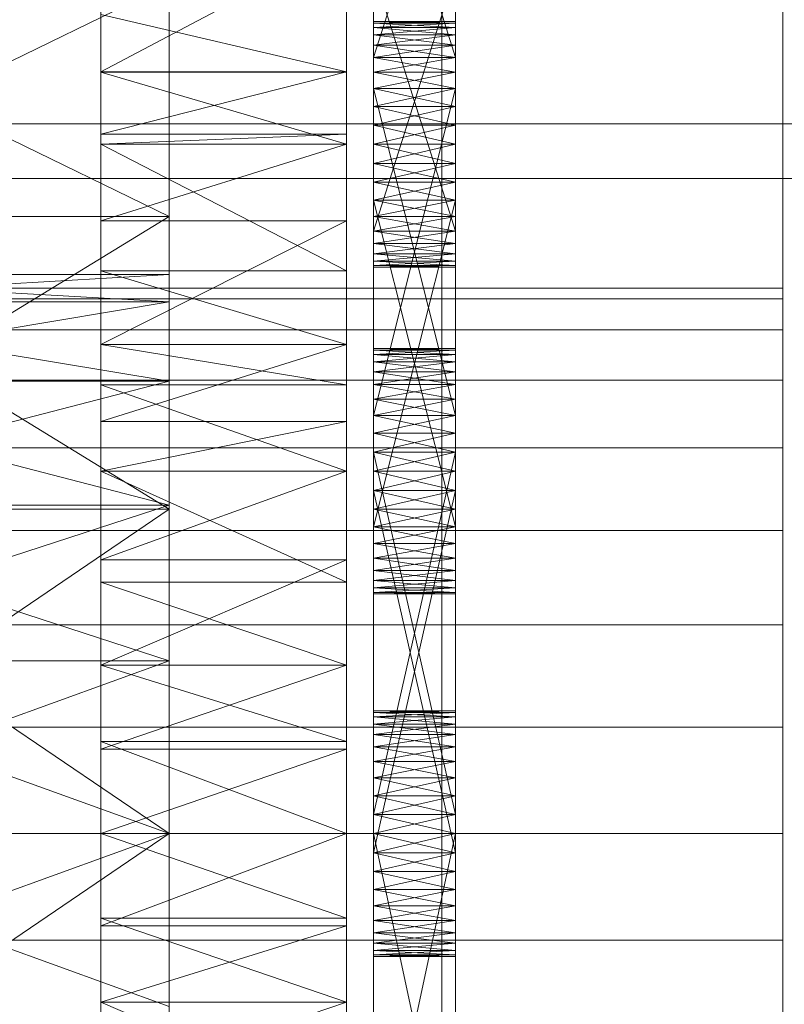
# Model space of a CAD drawing. Header units: millimetres. Extents: x -4395 to 65662, y -65530 to 6847.
# Tile 477 of 656: x 1424 to 1480, y -33246 to -33174. Entities that reach past the tile are written whole.
import ezdxf

# ---------------------------------------------------------------- set-up
doc = ezdxf.new("R2010")
doc.units = ezdxf.units.MM
for name, color, linetype, lineweight in [('frontal_C02', 7, 'Continuous', 0), ('frontal_C03', 7, 'Continuous', 0), ('frontal_secador', 7, 'Continuous', 0)]:
    doc.layers.add(name, color=color, linetype=linetype, lineweight=lineweight)

msp = doc.modelspace()

# ---------------------------------------------------------------- linework, layer by layer
at = {"layer": 'frontal_C02'}
for p, q in [((-2250, -33181.445), (2250, -33181.445)), ((-2250, -33185.445), (2250, -33185.445))]:
    msp.add_line(p, q, dxfattribs=at)
at = {"layer": 'frontal_C03'}
for p, q in [((1455, -35237.853), (1455, -32581.274)), ((1455, -32585.202), (1455, -35241.781)), ((1455, -35724.97), (1455, -33068.391)), ((1455, -33072.319), (1455, -35728.898))]:
    msp.add_line(p, q, dxfattribs=at)
at = {"layer": 'frontal_secador'}
for p, q in [((1480, -33098.5), (1480, -33359)), ((1480, -33354.82), (1480, -33098.5)), ((1480, -33330.5), (1480, -33117.12)), ((1480, -33354.82), (1480, -33117.12)), ((1480, -33122.82), (1480, -33337.72)), ((1480, -33122.82), (1480, -33359)), ((1480, -33330.5), (1480, -33129.28)), ((1480, -33136.5), (1480, -33337.72)), ((1480, -33330.5), (1480, -33136.5)), ((1450, -33154.925), (1450, -33178.865)), ((1456, -33178.865), (1456, -33154.925)), ((1430, -33177.639), (1430, -33155.473)), ((1448, -33155.473), (1448, -33177.639)), ((1450, -33177.66), (1450, -33155.906)), ((1450, -33182.95), (1450, -33155.906)), ((1450, -33191.51), (1450, -33155.906)), ((1456, -33155.906), (1456, -33177.66)), ((1456, -33155.906), (1456, -33182.95)), ((1456, -33155.906), (1456, -33191.51)), ((1450, -33156.643), (1450, -33176.586)), ((1450, -33156.643), (1450, -33178.865)), ((1456, -33176.586), (1456, -33156.643)), ((1456, -33178.865), (1456, -33156.643)), ((1450, -33176.586), (1450, -33157.561)), ((1456, -33176.586), (1450, -33157.561)), ((1450, -33177.66), (1450, -33157.561)), ((1456, -33157.561), (1450, -33176.586)), ((1456, -33157.561), (1456, -33176.586)), ((1456, -33157.561), (1456, -33177.66)), ((1435, -33188.24), (1435, -33160.269)), ((1435, -33160.269), (1435, -33233.5)), ((1435, -33160.269), (1435, -33200.33)), ((1435, -33160.269), (1435, -33194.507)), ((1435, -33160.269), (1435, -33192.5)), ((1450, -33190.969), (1450, -33161.143)), ((1450, -33161.143), (1450, -33178.865)), ((1456, -33161.143), (1456, -33190.969)), ((1456, -33178.865), (1456, -33161.143)), ((1430, -33163.111), (1430, -33177.639)), ((1430, -33163.111), (1430, -33197.635)), ((1430, -33163.111), (1430, -33245.858)), ((1448, -33177.639), (1448, -33163.111)), ((1448, -33197.635), (1448, -33163.111)), ((1448, -33245.858), (1448, -33163.111)), ((1430, -33177.639), (1430, -33166.141)), ((1448, -33166.141), (1448, -33177.639)), ((1450, -33190.969), (1450, -33166.706)), ((1456, -33166.706), (1456, -33190.969)), ((1430, -33168.105), (1430, -33177.639)), ((1448, -33168.105), (1430, -33177.639)), ((1448, -33177.639), (1448, -33168.105)), ((1450, -33168.01), (1450, -33190.232)), ((1450, -33168.01), (1450, -33191.51)), ((1456, -33190.232), (1456, -33168.01)), ((1456, -33191.51), (1456, -33168.01)), ((1450, -33189.314), (1450, -33169.215)), ((1450, -33190.969), (1450, -33169.215)), ((1456, -33169.215), (1456, -33189.314)), ((1456, -33169.215), (1456, -33190.969)), ((1450, -33170.289), (1450, -33189.314)), ((1456, -33170.289), (1450, -33189.314)), ((1450, -33170.289), (1450, -33190.232)), ((1456, -33189.314), (1450, -33170.289)), ((1456, -33189.314), (1456, -33170.289)), ((1456, -33190.232), (1456, -33170.289)), ((1435, -33188.24), (1400, -33171.206)), ((1435, -33171.206), (1400, -33188.24)), ((1435, -33171.206), (1435, -33188.24)), ((1430, -33177.639), (1430, -33173.428)), ((1448, -33177.639), (1430, -33173.428)), ((1448, -33173.428), (1448, -33177.639)), ((1450, -33173.95), (1450, -33174.391)), ((1450, -33174.061), (1450, -33173.95)), ((1456, -33174.061), (1450, -33173.95)), ((1456, -33173.95), (1450, -33173.95)), ((1456, -33173.95), (1450, -33174.061)), ((1450, -33174.391), (1450, -33174.061)), ((1456, -33174.391), (1450, -33174.061)), ((1456, -33174.061), (1450, -33174.061)), ((1456, -33174.061), (1450, -33174.391)), ((1450, -33174.061), (1450, -33174.931)), ((1450, -33176.586), (1450, -33174.061)), ((1450, -33174.391), (1450, -33175.669)), ((1450, -33174.931), (1450, -33174.391)), ((1450, -33174.391), (1450, -33177.66)), ((1450, -33174.391), (1450, -33205.517)), ((1456, -33174.931), (1450, -33174.391)), ((1456, -33174.391), (1450, -33174.391)), ((1456, -33174.391), (1450, -33174.931)), ((1456, -33174.391), (1456, -33173.95)), ((1456, -33173.95), (1456, -33174.061)), ((1456, -33174.061), (1456, -33174.391)), ((1456, -33174.931), (1456, -33174.061)), ((1456, -33174.061), (1456, -33176.586)), ((1456, -33175.669), (1456, -33174.391)), ((1456, -33174.391), (1456, -33174.931)), ((1456, -33177.66), (1456, -33174.391)), ((1456, -33205.517), (1456, -33174.391)), ((1450, -33175.669), (1450, -33174.931)), ((1456, -33175.669), (1450, -33174.931)), ((1456, -33174.931), (1450, -33174.931)), ((1456, -33174.931), (1450, -33175.669)), ((1450, -33174.931), (1450, -33176.586)), ((1450, -33174.931), (1450, -33178.865)), ((1450, -33174.931), (1450, -33184.358)), ((1456, -33174.931), (1456, -33175.669)), ((1456, -33176.586), (1456, -33174.931)), ((1456, -33178.865), (1456, -33174.931)), ((1456, -33184.358), (1456, -33174.931)), ((1450, -33175.669), (1450, -33177.66)), ((1450, -33176.586), (1450, -33175.669)), ((1456, -33176.586), (1450, -33175.669)), ((1456, -33175.669), (1450, -33175.669)), ((1456, -33175.669), (1450, -33176.586)), ((1456, -33177.66), (1456, -33175.669)), ((1456, -33175.669), (1456, -33176.586)), ((1450, -33177.66), (1450, -33176.586)), ((1456, -33177.66), (1450, -33176.586)), ((1456, -33176.586), (1450, -33176.586)), ((1456, -33176.586), (1450, -33177.66)), ((1450, -33176.586), (1450, -33178.865)), ((1450, -33204.143), (1450, -33176.586)), ((1450, -33209.706), (1450, -33176.586)), ((1450, -33176.586), (1450, -33184.358)), ((1450, -33215.925), (1450, -33176.586)), ((1456, -33176.586), (1456, -33177.66)), ((1456, -33178.865), (1456, -33176.586)), ((1456, -33176.586), (1456, -33204.143)), ((1456, -33176.586), (1456, -33209.706)), ((1456, -33184.358), (1456, -33176.586)), ((1456, -33176.586), (1456, -33215.925)), ((1430, -33177.639), (1430, -33192.223)), ((1430, -33177.639), (1430, -33197.635)), ((1430, -33177.639), (1430, -33182.194)), ((1430, -33221.142), (1430, -33177.639)), ((1430, -33269.365), (1430, -33177.639)), ((1430, -33177.639), (1430, -33245.858)), ((1430, -33311.527), (1430, -33177.639)), ((1448, -33177.647), (1430, -33177.639)), ((1448, -33177.639), (1430, -33177.639)), ((1448, -33177.639), (1430, -33182.194)), ((1430, -33177.647), (1430, -33192.223)), ((1430, -33182.95), (1430, -33177.647)), ((1448, -33182.95), (1430, -33177.647)), ((1448, -33177.647), (1430, -33177.647)), ((1448, -33192.223), (1448, -33177.639)), ((1448, -33197.635), (1448, -33177.639)), ((1448, -33182.194), (1448, -33177.639)), ((1448, -33177.639), (1448, -33221.142)), ((1448, -33177.639), (1448, -33269.365)), ((1448, -33245.858), (1448, -33177.639)), ((1448, -33177.639), (1448, -33311.527)), ((1448, -33192.223), (1448, -33177.647)), ((1448, -33177.647), (1448, -33182.95)), ((1450, -33177.66), (1450, -33202.839)), ((1450, -33178.865), (1450, -33177.66)), ((1450, -33180.169), (1450, -33177.66)), ((1450, -33177.66), (1450, -33205.517)), ((1450, -33182.95), (1450, -33177.66)), ((1450, -33213.289), (1450, -33177.66)), ((1456, -33178.865), (1450, -33177.66)), ((1456, -33177.66), (1450, -33177.66)), ((1456, -33177.66), (1450, -33178.865)), ((1456, -33202.839), (1456, -33177.66)), ((1456, -33177.66), (1456, -33178.865)), ((1456, -33177.66), (1456, -33180.169)), ((1456, -33205.517), (1456, -33177.66)), ((1456, -33177.66), (1456, -33182.95)), ((1456, -33177.66), (1456, -33213.289)), ((1450, -33202.839), (1450, -33178.865)), ((1450, -33178.865), (1450, -33180.169)), ((1456, -33202.839), (1450, -33178.865)), ((1456, -33178.865), (1450, -33178.865)), ((1456, -33178.865), (1450, -33180.169)), ((1450, -33178.865), (1450, -33181.542)), ((1450, -33178.865), (1450, -33184.358)), ((1450, -33178.865), (1450, -33189.314)), ((1450, -33178.865), (1450, -33190.969)), ((1456, -33180.169), (1450, -33178.865)), ((1450, -33204.143), (1450, -33178.865)), ((1456, -33178.865), (1450, -33202.839)), ((1456, -33178.865), (1456, -33202.839)), ((1456, -33180.169), (1456, -33178.865)), ((1456, -33181.542), (1456, -33178.865)), ((1456, -33184.358), (1456, -33178.865)), ((1456, -33189.314), (1456, -33178.865)), ((1456, -33190.969), (1456, -33178.865)), ((1456, -33178.865), (1456, -33204.143)), ((1450, -33182.95), (1450, -33180.169)), ((1450, -33180.169), (1450, -33181.542)), ((1456, -33180.169), (1450, -33180.169)), ((1456, -33180.169), (1450, -33181.542)), ((1456, -33181.542), (1450, -33180.169)), ((1456, -33180.169), (1456, -33182.95)), ((1456, -33181.542), (1456, -33180.169)), ((1450, -33181.542), (1450, -33182.95)), ((1456, -33181.542), (1450, -33181.542)), ((1456, -33181.542), (1450, -33182.95)), ((1450, -33181.542), (1450, -33184.358)), ((1456, -33182.95), (1450, -33181.542)), ((1456, -33182.95), (1456, -33181.542)), ((1456, -33184.358), (1456, -33181.542)), ((1430, -33188.565), (1430, -33182.194)), ((1430, -33182.194), (1430, -33182.95)), ((1430, -33197.635), (1430, -33182.194)), ((1448, -33182.194), (1430, -33182.194)), ((1448, -33182.194), (1430, -33182.95)), ((1448, -33182.194), (1448, -33188.565)), ((1448, -33182.95), (1448, -33182.194)), ((1448, -33182.194), (1448, -33197.635)), ((1430, -33192.223), (1430, -33182.95)), ((1430, -33182.95), (1430, -33188.565)), ((1448, -33192.223), (1430, -33182.95)), ((1448, -33182.95), (1430, -33182.95)), ((1448, -33182.95), (1430, -33188.565)), ((1448, -33182.95), (1448, -33192.223)), ((1448, -33188.565), (1448, -33182.95)), ((1450, -33185.732), (1450, -33182.95)), ((1450, -33182.95), (1450, -33184.358)), ((1450, -33213.289), (1450, -33182.95)), ((1456, -33182.95), (1450, -33182.95)), ((1456, -33182.95), (1450, -33184.358)), ((1456, -33184.358), (1450, -33182.95)), ((1450, -33188.24), (1450, -33182.95)), ((1450, -33191.51), (1450, -33182.95)), ((1456, -33182.95), (1456, -33185.732)), ((1456, -33184.358), (1456, -33182.95)), ((1456, -33182.95), (1456, -33213.289)), ((1456, -33182.95), (1456, -33188.24)), ((1456, -33182.95), (1456, -33191.51)), ((1450, -33184.358), (1450, -33185.732)), ((1456, -33184.358), (1450, -33184.358)), ((1456, -33184.358), (1450, -33185.732)), ((1450, -33184.358), (1450, -33187.036)), ((1450, -33184.358), (1450, -33189.314)), ((1456, -33185.732), (1450, -33184.358)), ((1450, -33184.358), (1450, -33212.215)), ((1450, -33184.358), (1450, -33214.206)), ((1450, -33184.358), (1450, -33215.925)), ((1456, -33185.732), (1456, -33184.358)), ((1456, -33187.036), (1456, -33184.358)), ((1456, -33189.314), (1456, -33184.358)), ((1456, -33212.215), (1456, -33184.358)), ((1456, -33214.206), (1456, -33184.358)), ((1456, -33215.925), (1456, -33184.358)), ((1450, -33211.01), (1450, -33185.732)), ((1450, -33185.732), (1450, -33187.036)), ((1450, -33213.289), (1450, -33185.732)), ((1456, -33185.732), (1450, -33185.732)), ((1456, -33185.732), (1450, -33187.036)), ((1456, -33187.036), (1450, -33185.732)), ((1450, -33188.24), (1450, -33185.732)), ((1456, -33185.732), (1456, -33211.01)), ((1456, -33187.036), (1456, -33185.732)), ((1456, -33185.732), (1456, -33213.289)), ((1456, -33185.732), (1456, -33188.24)), ((1450, -33187.036), (1450, -33211.01)), ((1456, -33187.036), (1450, -33187.036)), ((1456, -33187.036), (1450, -33211.01)), ((1450, -33187.036), (1450, -33189.314)), ((1450, -33188.24), (1450, -33187.036)), ((1456, -33188.24), (1450, -33187.036)), ((1456, -33187.036), (1450, -33188.24)), ((1450, -33187.036), (1450, -33212.215)), ((1456, -33211.01), (1450, -33187.036)), ((1456, -33211.01), (1456, -33187.036)), ((1456, -33189.314), (1456, -33187.036)), ((1456, -33187.036), (1456, -33188.24)), ((1456, -33212.215), (1456, -33187.036)), ((1435, -33209.706), (1400, -33188.24)), ((1435, -33188.24), (1400, -33188.24)), ((1435, -33188.24), (1400, -33209.706)), ((1430, -33188.565), (1430, -33197.635)), ((1448, -33188.565), (1430, -33188.565)), ((1448, -33188.565), (1430, -33197.635)), ((1435, -33233.5), (1435, -33188.24)), ((1435, -33188.24), (1435, -33209.706)), ((1435, -33278.76), (1435, -33188.24)), ((1435, -33188.24), (1435, -33192.5)), ((1435, -33188.24), (1435, -33194.507)), ((1435, -33188.24), (1435, -33200.33)), ((1435, -33188.24), (1435, -33209.401)), ((1435, -33188.24), (1435, -33220.83)), ((1448, -33197.635), (1448, -33188.565)), ((1450, -33189.314), (1450, -33188.24)), ((1456, -33189.314), (1450, -33188.24)), ((1456, -33188.24), (1450, -33188.24)), ((1450, -33190.232), (1450, -33188.24)), ((1450, -33191.51), (1450, -33188.24)), ((1456, -33188.24), (1450, -33189.314)), ((1456, -33188.24), (1456, -33189.314)), ((1456, -33188.24), (1456, -33190.232)), ((1456, -33188.24), (1456, -33191.51)), ((1450, -33190.969), (1450, -33189.314)), ((1450, -33189.314), (1450, -33190.232)), ((1450, -33189.314), (1450, -33191.84)), ((1450, -33189.314), (1456, -33189.314)), ((1456, -33189.314), (1450, -33190.232)), ((1456, -33190.232), (1450, -33189.314)), ((1456, -33189.314), (1456, -33190.969)), ((1456, -33190.232), (1456, -33189.314)), ((1456, -33191.84), (1456, -33189.314)), ((1450, -33190.232), (1450, -33190.969)), ((1456, -33190.232), (1450, -33190.232)), ((1456, -33190.232), (1450, -33190.969)), ((1456, -33190.969), (1450, -33190.232)), ((1450, -33191.51), (1450, -33190.232)), ((1456, -33190.969), (1456, -33190.232)), ((1456, -33190.232), (1456, -33191.51)), ((1450, -33191.84), (1450, -33190.969)), ((1450, -33190.969), (1450, -33191.51)), ((1456, -33190.969), (1450, -33190.969)), ((1456, -33190.969), (1450, -33191.51)), ((1456, -33191.51), (1450, -33190.969)), ((1456, -33190.969), (1456, -33191.84)), ((1456, -33191.51), (1456, -33190.969)), ((1450, -33191.51), (1450, -33191.84)), ((1456, -33191.51), (1450, -33191.51)), ((1456, -33191.51), (1450, -33191.84)), ((1456, -33191.84), (1450, -33191.51)), ((1450, -33191.95), (1450, -33191.51)), ((1456, -33191.84), (1456, -33191.51)), ((1456, -33191.51), (1456, -33191.95)), ((1435, -33194.507), (1400, -33192.5)), ((1435, -33192.5), (1400, -33192.5)), ((1435, -33192.5), (1400, -33194.507)), ((1430, -33197.635), (1430, -33192.223)), ((1448, -33197.635), (1430, -33192.223)), ((1448, -33192.223), (1430, -33192.223)), ((1435, -33192.5), (1435, -33194.507)), ((1448, -33192.223), (1448, -33197.635)), ((1450, -33191.84), (1450, -33191.95)), ((1456, -33191.84), (1450, -33191.84)), ((1456, -33191.84), (1450, -33191.95)), ((1456, -33191.95), (1450, -33191.84)), ((1456, -33191.95), (1450, -33191.95)), ((1456, -33191.84), (1456, -33191.95)), ((1480, -33193.5), (1325, -33193.5)), ((1430, -33193.5), (1325, -33193.5)), ((1430, -33194.269), (1430, -33193.5)), ((1480, -33194.269), (1480, -33193.5)), ((1480, -33194.269), (1325, -33194.269)), ((1430, -33194.269), (1325, -33194.269)), ((1435, -33200.33), (1400, -33194.507)), ((1435, -33194.507), (1400, -33194.507)), ((1435, -33194.507), (1400, -33200.33)), ((1430, -33196.545), (1430, -33194.269)), ((1435, -33194.507), (1435, -33200.33)), ((1480, -33196.545), (1480, -33194.269)), ((1480, -33196.545), (1325, -33196.545)), ((1430, -33196.545), (1325, -33196.545)), ((1430, -33200.241), (1430, -33196.545)), ((1480, -33200.241), (1480, -33196.545)), ((1430, -33197.635), (1430, -33215.058)), ((1430, -33200.589), (1430, -33197.635)), ((1430, -33197.635), (1430, -33221.142)), ((1430, -33197.635), (1430, -33203.268)), ((1430, -33197.635), (1430, -33245.858)), ((1448, -33200.589), (1430, -33197.635)), ((1448, -33197.635), (1430, -33197.635)), ((1448, -33197.635), (1430, -33203.268)), ((1448, -33215.058), (1448, -33197.635)), ((1448, -33197.635), (1448, -33200.589)), ((1448, -33221.142), (1448, -33197.635)), ((1448, -33203.268), (1448, -33197.635)), ((1448, -33245.858), (1448, -33197.635)), ((1450, -33197.925), (1450, -33198.365)), ((1450, -33198.035), (1450, -33197.925)), ((1450, -33197.925), (1450, -33199.643)), ((1456, -33198.035), (1450, -33197.925)), ((1456, -33197.925), (1450, -33197.925)), ((1456, -33197.925), (1450, -33198.035)), ((1450, -33198.365), (1450, -33198.035)), ((1456, -33198.365), (1450, -33198.035)), ((1456, -33198.035), (1450, -33198.035)), ((1456, -33198.035), (1450, -33198.365)), ((1450, -33198.035), (1450, -33198.906)), ((1450, -33198.035), (1450, -33200.561)), ((1450, -33198.035), (1450, -33205.517)), ((1450, -33202.839), (1450, -33198.035)), ((1456, -33198.365), (1456, -33197.925)), ((1456, -33197.925), (1456, -33198.035)), ((1456, -33199.643), (1456, -33197.925)), ((1456, -33198.035), (1456, -33198.365)), ((1456, -33198.906), (1456, -33198.035)), ((1456, -33200.561), (1456, -33198.035)), ((1456, -33205.517), (1456, -33198.035)), ((1456, -33198.035), (1456, -33202.839)), ((1450, -33198.365), (1450, -33199.643)), ((1450, -33198.906), (1450, -33198.365)), ((1456, -33198.906), (1450, -33198.365)), ((1456, -33198.365), (1450, -33198.365)), ((1456, -33198.365), (1450, -33198.906)), ((1450, -33199.643), (1450, -33198.906)), ((1456, -33199.643), (1450, -33198.906)), ((1456, -33198.906), (1450, -33198.906)), ((1456, -33198.906), (1450, -33199.643)), ((1450, -33198.906), (1450, -33200.561)), ((1450, -33202.839), (1450, -33198.906)), ((1456, -33199.643), (1456, -33198.365)), ((1456, -33198.365), (1456, -33198.906)), ((1456, -33198.906), (1456, -33199.643)), ((1456, -33200.561), (1456, -33198.906)), ((1456, -33198.906), (1456, -33202.839)), ((1450, -33199.643), (1450, -33201.635)), ((1450, -33200.561), (1450, -33199.643)), ((1450, -33199.643), (1450, -33204.143)), ((1450, -33199.643), (1450, -33234.908)), ((1450, -33237.586), (1450, -33199.643)), ((1456, -33200.561), (1450, -33199.643)), ((1456, -33199.643), (1450, -33199.643)), ((1456, -33199.643), (1450, -33200.561)), ((1456, -33201.635), (1456, -33199.643)), ((1456, -33199.643), (1456, -33200.561)), ((1456, -33204.143), (1456, -33199.643)), ((1456, -33234.908), (1456, -33199.643)), ((1456, -33199.643), (1456, -33237.586)), ((1480, -33200.241), (1325, -33200.241)), ((1430, -33200.241), (1325, -33200.241)), ((1435, -33209.401), (1400, -33200.33)), ((1435, -33200.33), (1400, -33200.33)), ((1435, -33200.33), (1400, -33209.401)), ((1430, -33205.216), (1430, -33200.241)), ((1435, -33233.5), (1435, -33200.33)), ((1435, -33200.33), (1435, -33209.401)), ((1480, -33205.216), (1480, -33200.241)), ((1430, -33200.589), (1430, -33215.058)), ((1430, -33206.925), (1430, -33200.589)), ((1448, -33206.925), (1430, -33200.589)), ((1448, -33200.589), (1430, -33200.589)), ((1448, -33215.058), (1448, -33200.589)), ((1448, -33200.589), (1448, -33206.925)), ((1450, -33201.635), (1450, -33200.561)), ((1456, -33201.635), (1450, -33200.561)), ((1456, -33200.561), (1450, -33200.561)), ((1456, -33200.561), (1450, -33201.635)), ((1450, -33200.561), (1450, -33202.839)), ((1450, -33200.561), (1450, -33205.517)), ((1456, -33200.561), (1456, -33201.635)), ((1456, -33202.839), (1456, -33200.561)), ((1456, -33205.517), (1456, -33200.561)), ((1450, -33201.635), (1450, -33204.143)), ((1450, -33202.839), (1450, -33201.635)), ((1456, -33202.839), (1450, -33201.635)), ((1456, -33201.635), (1450, -33201.635)), ((1456, -33201.635), (1450, -33202.839)), ((1456, -33204.143), (1456, -33201.635)), ((1456, -33201.635), (1456, -33202.839)), ((1430, -33213.424), (1430, -33203.268)), ((1430, -33203.268), (1430, -33206.925)), ((1430, -33221.142), (1430, -33203.268)), ((1448, -33203.268), (1430, -33203.268)), ((1448, -33203.268), (1430, -33206.925)), ((1448, -33203.268), (1448, -33213.424)), ((1448, -33206.925), (1448, -33203.268)), ((1448, -33203.268), (1448, -33221.142)), ((1450, -33204.143), (1450, -33202.839)), ((1456, -33204.143), (1450, -33202.839)), ((1456, -33202.839), (1450, -33202.839)), ((1456, -33202.839), (1450, -33204.143)), ((1450, -33202.839), (1450, -33205.517)), ((1450, -33233.5), (1450, -33202.839)), ((1450, -33238.79), (1450, -33202.839)), ((1450, -33242.06), (1450, -33202.839)), ((1456, -33202.839), (1456, -33204.143)), ((1456, -33205.517), (1456, -33202.839)), ((1456, -33202.839), (1456, -33233.5)), ((1456, -33202.839), (1456, -33238.79)), ((1456, -33202.839), (1456, -33242.06)), ((1450, -33204.143), (1450, -33232.092)), ((1450, -33205.517), (1450, -33204.143)), ((1450, -33206.925), (1450, -33204.143)), ((1450, -33204.143), (1450, -33234.908)), ((1450, -33237.586), (1450, -33204.143)), ((1456, -33205.517), (1450, -33204.143)), ((1456, -33204.143), (1450, -33204.143)), ((1456, -33204.143), (1450, -33205.517)), ((1450, -33209.706), (1450, -33204.143)), ((1456, -33232.092), (1456, -33204.143)), ((1456, -33204.143), (1456, -33205.517)), ((1456, -33204.143), (1456, -33206.925)), ((1456, -33234.908), (1456, -33204.143)), ((1456, -33204.143), (1456, -33237.586)), ((1456, -33204.143), (1456, -33209.706)), ((1480, -33205.216), (1325, -33205.216)), ((1430, -33205.216), (1325, -33205.216)), ((1430, -33211.277), (1430, -33205.216)), ((1480, -33211.277), (1480, -33205.216)), ((1450, -33232.092), (1450, -33205.517)), ((1450, -33205.517), (1450, -33206.925)), ((1456, -33232.092), (1450, -33205.517)), ((1456, -33205.517), (1450, -33205.517)), ((1456, -33205.517), (1450, -33206.925)), ((1450, -33205.517), (1450, -33208.333)), ((1450, -33205.517), (1450, -33211.01)), ((1450, -33205.517), (1450, -33214.944)), ((1450, -33205.517), (1450, -33213.289)), ((1456, -33206.925), (1450, -33205.517)), ((1450, -33233.5), (1450, -33205.517)), ((1450, -33205.517), (1450, -33236.281)), ((1450, -33205.517), (1450, -33238.79)), ((1450, -33205.517), (1450, -33242.06)), ((1456, -33205.517), (1450, -33232.092)), ((1456, -33205.517), (1456, -33232.092)), ((1456, -33206.925), (1456, -33205.517)), ((1456, -33208.333), (1456, -33205.517)), ((1456, -33211.01), (1456, -33205.517)), ((1456, -33214.944), (1456, -33205.517)), ((1456, -33213.289), (1456, -33205.517)), ((1456, -33205.517), (1456, -33233.5)), ((1456, -33236.281), (1456, -33205.517)), ((1456, -33238.79), (1456, -33205.517)), ((1456, -33242.06), (1456, -33205.517)), ((1430, -33215.058), (1430, -33206.925)), ((1430, -33206.925), (1430, -33213.424)), ((1448, -33215.058), (1430, -33206.925)), ((1448, -33206.925), (1430, -33206.925)), ((1448, -33206.925), (1430, -33213.424)), ((1448, -33206.925), (1448, -33215.058)), ((1448, -33213.424), (1448, -33206.925)), ((1450, -33234.908), (1450, -33206.925)), ((1450, -33206.925), (1450, -33208.333)), ((1450, -33237.586), (1450, -33206.925)), ((1456, -33206.925), (1450, -33206.925)), ((1456, -33206.925), (1450, -33208.333)), ((1456, -33208.333), (1450, -33206.925)), ((1450, -33209.706), (1450, -33206.925)), ((1456, -33206.925), (1456, -33234.908)), ((1456, -33208.333), (1456, -33206.925)), ((1456, -33206.925), (1456, -33237.586)), ((1456, -33206.925), (1456, -33209.706)), ((1450, -33208.333), (1450, -33234.908)), ((1456, -33208.333), (1450, -33208.333)), ((1456, -33208.333), (1450, -33234.908)), ((1450, -33208.333), (1450, -33211.01)), ((1450, -33209.706), (1450, -33208.333)), ((1456, -33209.706), (1450, -33208.333)), ((1456, -33208.333), (1450, -33209.706)), ((1450, -33208.333), (1450, -33236.281)), ((1456, -33234.908), (1450, -33208.333)), ((1456, -33234.908), (1456, -33208.333)), ((1456, -33211.01), (1456, -33208.333)), ((1456, -33208.333), (1456, -33209.706)), ((1456, -33236.281), (1456, -33208.333)), ((1435, -33220.83), (1400, -33209.401)), ((1435, -33209.401), (1400, -33209.401)), ((1435, -33209.401), (1400, -33220.83)), ((1435, -33233.5), (1400, -33209.706)), ((1435, -33209.706), (1400, -33209.706)), ((1435, -33209.706), (1400, -33233.5)), ((1435, -33233.5), (1435, -33209.401)), ((1435, -33209.401), (1435, -33220.83)), ((1435, -33209.706), (1435, -33233.5)), ((1450, -33211.01), (1450, -33209.706)), ((1456, -33211.01), (1450, -33209.706)), ((1456, -33209.706), (1450, -33209.706)), ((1450, -33212.215), (1450, -33209.706)), ((1450, -33214.206), (1450, -33209.706)), ((1450, -33215.925), (1450, -33209.706)), ((1456, -33209.706), (1450, -33211.01)), ((1456, -33209.706), (1456, -33211.01)), ((1456, -33209.706), (1456, -33212.215)), ((1456, -33209.706), (1456, -33214.206)), ((1456, -33209.706), (1456, -33215.925)), ((1480, -33211.277), (1325, -33211.277)), ((1430, -33211.277), (1325, -33211.277)), ((1430, -33218.193), (1430, -33211.277)), ((1450, -33213.289), (1450, -33211.01)), ((1450, -33211.01), (1450, -33212.215)), ((1450, -33211.01), (1450, -33214.944)), ((1450, -33211.01), (1456, -33211.01)), ((1456, -33211.01), (1450, -33212.215)), ((1456, -33212.215), (1450, -33211.01)), ((1456, -33211.01), (1456, -33213.289)), ((1456, -33212.215), (1456, -33211.01)), ((1456, -33214.944), (1456, -33211.01)), ((1480, -33218.193), (1480, -33211.277)), ((1450, -33212.215), (1450, -33213.289)), ((1456, -33212.215), (1450, -33212.215)), ((1456, -33212.215), (1450, -33213.289)), ((1456, -33213.289), (1450, -33212.215)), ((1450, -33214.206), (1450, -33212.215)), ((1456, -33213.289), (1456, -33212.215)), ((1456, -33212.215), (1456, -33214.206)), ((1430, -33213.424), (1430, -33221.142)), ((1448, -33213.424), (1430, -33213.424)), ((1448, -33213.424), (1430, -33221.142)), ((1448, -33221.142), (1448, -33213.424)), ((1450, -33214.944), (1450, -33213.289)), ((1450, -33213.289), (1450, -33214.206)), ((1450, -33215.814), (1450, -33213.289)), ((1456, -33213.289), (1450, -33213.289)), ((1456, -33213.289), (1450, -33214.206)), ((1456, -33214.206), (1450, -33213.289)), ((1456, -33213.289), (1456, -33214.944)), ((1456, -33214.206), (1456, -33213.289)), ((1456, -33213.289), (1456, -33215.814)), ((1450, -33214.206), (1450, -33214.944)), ((1456, -33214.206), (1450, -33214.206)), ((1456, -33214.206), (1450, -33214.944)), ((1456, -33214.944), (1450, -33214.206)), ((1450, -33215.484), (1450, -33214.206)), ((1450, -33215.925), (1450, -33214.206)), ((1456, -33214.944), (1456, -33214.206)), ((1456, -33214.206), (1456, -33215.484)), ((1456, -33214.206), (1456, -33215.925)), ((1430, -33221.142), (1430, -33215.058)), ((1448, -33221.142), (1430, -33215.058)), ((1448, -33215.058), (1430, -33215.058)), ((1448, -33215.058), (1448, -33221.142)), ((1450, -33215.814), (1450, -33214.944)), ((1450, -33214.944), (1450, -33215.484)), ((1456, -33214.944), (1450, -33214.944)), ((1456, -33214.944), (1450, -33215.484)), ((1456, -33215.484), (1450, -33214.944)), ((1450, -33215.484), (1450, -33215.814)), ((1456, -33215.484), (1450, -33215.484)), ((1456, -33215.484), (1450, -33215.814)), ((1456, -33215.814), (1450, -33215.484)), ((1450, -33215.925), (1450, -33215.484)), ((1456, -33214.944), (1456, -33215.814)), ((1456, -33215.484), (1456, -33214.944)), ((1456, -33215.814), (1456, -33215.484)), ((1456, -33215.484), (1456, -33215.925)), ((1450, -33215.814), (1450, -33215.925)), ((1456, -33215.814), (1450, -33215.814)), ((1456, -33215.814), (1450, -33215.925)), ((1456, -33215.925), (1450, -33215.814)), ((1456, -33215.925), (1450, -33215.925)), ((1456, -33215.814), (1456, -33215.925)), ((1480, -33218.193), (1325, -33218.193)), ((1430, -33218.193), (1325, -33218.193)), ((1430, -33225.696), (1430, -33218.193)), ((1480, -33225.696), (1480, -33218.193)), ((1435, -33233.5), (1400, -33220.83)), ((1435, -33220.83), (1400, -33220.83)), ((1435, -33220.83), (1400, -33233.5)), ((1430, -33221.142), (1430, -33239.698)), ((1430, -33226.752), (1430, -33221.142)), ((1430, -33221.142), (1430, -33245.858)), ((1430, -33221.142), (1430, -33227.302)), ((1430, -33269.365), (1430, -33221.142)), ((1448, -33226.752), (1430, -33221.142)), ((1448, -33221.142), (1430, -33221.142)), ((1448, -33221.142), (1430, -33227.302)), ((1435, -33233.5), (1435, -33220.83)), ((1435, -33278.76), (1435, -33220.83)), ((1448, -33239.698), (1448, -33221.142)), ((1448, -33221.142), (1448, -33226.752)), ((1448, -33245.858), (1448, -33221.142)), ((1448, -33227.302), (1448, -33221.142)), ((1448, -33221.142), (1448, -33269.365)), ((1450, -33224.611), (1450, -33224.5)), ((1456, -33224.611), (1450, -33224.5)), ((1456, -33224.5), (1450, -33224.5)), ((1456, -33224.5), (1450, -33224.611)), ((1450, -33224.611), (1450, -33225.481)), ((1450, -33224.94), (1450, -33224.611)), ((1450, -33224.611), (1450, -33227.136)), ((1456, -33224.94), (1450, -33224.611)), ((1456, -33224.611), (1450, -33224.611)), ((1456, -33224.611), (1450, -33224.94)), ((1450, -33225.481), (1450, -33224.94)), ((1456, -33225.481), (1450, -33224.94)), ((1456, -33224.94), (1450, -33224.94)), ((1456, -33224.94), (1450, -33225.481)), ((1456, -33224.611), (1456, -33224.5)), ((1456, -33225.481), (1456, -33224.611)), ((1456, -33224.611), (1456, -33224.94)), ((1456, -33227.136), (1456, -33224.611)), ((1456, -33224.94), (1456, -33225.481)), ((1480, -33225.696), (1325, -33225.696)), ((1430, -33225.696), (1325, -33225.696)), ((1430, -33233.5), (1430, -33225.696)), ((1450, -33225.481), (1450, -33227.136)), ((1450, -33226.219), (1450, -33225.481)), ((1450, -33229.414), (1450, -33225.481)), ((1450, -33264.281), (1450, -33225.481)), ((1456, -33226.219), (1450, -33225.481)), ((1456, -33225.481), (1450, -33225.481)), ((1456, -33225.481), (1450, -33226.219)), ((1456, -33227.136), (1456, -33225.481)), ((1456, -33225.481), (1456, -33226.219)), ((1456, -33225.481), (1456, -33229.414)), ((1456, -33225.481), (1456, -33264.281)), ((1480, -33233.5), (1480, -33225.696)), ((1450, -33227.136), (1450, -33226.219)), ((1456, -33227.136), (1450, -33226.219)), ((1456, -33226.219), (1450, -33226.219)), ((1456, -33226.219), (1450, -33227.136)), ((1456, -33226.219), (1456, -33227.136)), ((1430, -33226.752), (1430, -33239.698)), ((1430, -33233.5), (1430, -33226.752)), ((1448, -33233.5), (1430, -33226.752)), ((1448, -33226.752), (1430, -33226.752)), ((1448, -33239.698), (1448, -33226.752)), ((1448, -33226.752), (1448, -33233.5)), ((1450, -33227.136), (1450, -33229.414)), ((1450, -33228.21), (1450, -33227.136)), ((1450, -33227.136), (1450, -33232.092)), ((1450, -33227.136), (1450, -33264.281)), ((1456, -33228.21), (1450, -33227.136)), ((1456, -33227.136), (1450, -33227.136)), ((1456, -33227.136), (1450, -33228.21)), ((1456, -33229.414), (1456, -33227.136)), ((1456, -33227.136), (1456, -33228.21)), ((1456, -33232.092), (1456, -33227.136)), ((1456, -33264.281), (1456, -33227.136)), ((1430, -33240.248), (1430, -33227.302)), ((1430, -33227.302), (1430, -33233.5)), ((1430, -33245.858), (1430, -33227.302)), ((1448, -33227.302), (1430, -33227.302)), ((1448, -33227.302), (1430, -33233.5)), ((1448, -33227.302), (1448, -33240.248)), ((1448, -33233.5), (1448, -33227.302)), ((1448, -33227.302), (1448, -33245.858)), ((1450, -33229.414), (1450, -33228.21)), ((1456, -33229.414), (1450, -33228.21)), ((1456, -33228.21), (1450, -33228.21)), ((1456, -33228.21), (1450, -33229.414)), ((1456, -33228.21), (1456, -33229.414)), ((1450, -33229.414), (1450, -33232.092)), ((1450, -33230.719), (1450, -33229.414)), ((1450, -33264.281), (1450, -33229.414)), ((1456, -33230.719), (1450, -33229.414)), ((1456, -33229.414), (1450, -33229.414)), ((1456, -33229.414), (1450, -33230.719)), ((1456, -33232.092), (1456, -33229.414)), ((1456, -33229.414), (1456, -33230.719)), ((1456, -33229.414), (1456, -33264.281)), ((1450, -33232.092), (1450, -33230.719)), ((1456, -33232.092), (1450, -33230.719)), ((1456, -33230.719), (1450, -33230.719)), ((1456, -33230.719), (1450, -33232.092)), ((1456, -33230.719), (1456, -33232.092)), ((1450, -33261.5), (1450, -33232.092)), ((1450, -33232.092), (1450, -33233.5)), ((1450, -33264.281), (1450, -33232.092)), ((1456, -33233.5), (1450, -33232.092)), ((1456, -33232.092), (1450, -33232.092)), ((1456, -33232.092), (1450, -33233.5)), ((1450, -33232.092), (1450, -33234.908)), ((1456, -33232.092), (1456, -33261.5)), ((1456, -33233.5), (1456, -33232.092)), ((1456, -33232.092), (1456, -33264.281)), ((1456, -33234.908), (1456, -33232.092)), ((1325, -33233.5), (1480, -33233.5)), ((1325, -33233.5), (1430, -33233.5)), ((1400, -33233.5), (1435, -33233.5)), ((1435, -33233.5), (1400, -33257.294)), ((1435, -33233.5), (1400, -33246.17)), ((1435, -33246.17), (1400, -33233.5)), ((1430, -33241.304), (1430, -33233.5)), ((1430, -33239.698), (1430, -33233.5)), ((1430, -33233.5), (1430, -33240.248)), ((1430, -33233.5), (1448, -33233.5)), ((1448, -33233.5), (1430, -33240.248)), ((1448, -33239.698), (1430, -33233.5)), ((1435, -33246.17), (1435, -33233.5)), ((1435, -33233.5), (1435, -33278.76)), ((1435, -33257.294), (1435, -33233.5)), ((1435, -33257.599), (1435, -33233.5)), ((1435, -33233.5), (1435, -33306.731)), ((1435, -33266.67), (1435, -33233.5)), ((1448, -33233.5), (1448, -33239.698)), ((1448, -33240.248), (1448, -33233.5)), ((1450, -33233.5), (1450, -33261.5)), ((1456, -33261.5), (1450, -33233.5)), ((1456, -33233.5), (1450, -33233.5)), ((1456, -33233.5), (1450, -33261.5)), ((1450, -33234.908), (1450, -33233.5)), ((1456, -33234.908), (1450, -33233.5)), ((1450, -33236.281), (1450, -33233.5)), ((1450, -33238.79), (1450, -33233.5)), ((1456, -33233.5), (1450, -33234.908)), ((1456, -33261.5), (1456, -33233.5)), ((1456, -33233.5), (1456, -33234.908)), ((1456, -33233.5), (1456, -33236.281)), ((1456, -33233.5), (1456, -33238.79)), ((1480, -33241.304), (1480, -33233.5)), ((1450, -33237.586), (1450, -33234.908)), ((1450, -33234.908), (1450, -33236.281)), ((1450, -33234.908), (1450, -33239.864)), ((1450, -33234.908), (1450, -33242.389)), ((1450, -33234.908), (1456, -33234.908)), ((1456, -33234.908), (1450, -33236.281)), ((1456, -33236.281), (1450, -33234.908)), ((1456, -33234.908), (1456, -33237.586)), ((1456, -33236.281), (1456, -33234.908)), ((1456, -33239.864), (1456, -33234.908)), ((1456, -33242.389), (1456, -33234.908)), ((1450, -33236.281), (1450, -33237.586)), ((1456, -33236.281), (1450, -33236.281)), ((1456, -33236.281), (1450, -33237.586)), ((1456, -33237.586), (1450, -33236.281)), ((1450, -33238.79), (1450, -33236.281)), ((1456, -33237.586), (1456, -33236.281)), ((1456, -33236.281), (1456, -33238.79)), ((1450, -33239.864), (1450, -33237.586)), ((1450, -33237.586), (1450, -33238.79)), ((1450, -33241.519), (1450, -33237.586)), ((1450, -33242.389), (1450, -33237.586)), ((1456, -33237.586), (1450, -33237.586)), ((1456, -33237.586), (1450, -33238.79)), ((1456, -33238.79), (1450, -33237.586)), ((1456, -33237.586), (1456, -33239.864)), ((1456, -33238.79), (1456, -33237.586)), ((1456, -33237.586), (1456, -33241.519)), ((1456, -33237.586), (1456, -33242.389)), ((1450, -33238.79), (1450, -33239.864)), ((1456, -33238.79), (1450, -33238.79)), ((1456, -33238.79), (1450, -33239.864)), ((1456, -33239.864), (1450, -33238.79)), ((1450, -33240.781), (1450, -33238.79)), ((1450, -33242.06), (1450, -33238.79)), ((1456, -33239.864), (1456, -33238.79)), ((1456, -33238.79), (1456, -33240.781)), ((1456, -33238.79), (1456, -33242.06)), ((1430, -33245.858), (1430, -33239.698)), ((1448, -33245.858), (1430, -33239.698)), ((1448, -33239.698), (1430, -33239.698)), ((1448, -33239.698), (1448, -33245.858)), ((1450, -33241.519), (1450, -33239.864)), ((1450, -33239.864), (1450, -33240.781)), ((1450, -33239.864), (1450, -33242.389)), ((1456, -33239.864), (1450, -33239.864)), ((1456, -33239.864), (1450, -33240.781)), ((1456, -33240.781), (1450, -33239.864)), ((1456, -33239.864), (1456, -33241.519)), ((1456, -33240.781), (1456, -33239.864)), ((1456, -33242.389), (1456, -33239.864)), ((1430, -33240.248), (1430, -33245.858)), ((1448, -33240.248), (1430, -33240.248)), ((1448, -33240.248), (1430, -33245.858)), ((1448, -33245.858), (1448, -33240.248)), ((1450, -33240.781), (1450, -33241.519)), ((1456, -33240.781), (1450, -33240.781)), ((1456, -33240.781), (1450, -33241.519)), ((1456, -33241.519), (1450, -33240.781)), ((1450, -33242.06), (1450, -33240.781)), ((1456, -33241.519), (1456, -33240.781)), ((1456, -33240.781), (1456, -33242.06)), ((1480, -33241.304), (1325, -33241.304)), ((1430, -33241.304), (1325, -33241.304)), ((1430, -33241.304), (1430, -33248.807)), ((1450, -33242.389), (1450, -33241.519)), ((1450, -33241.519), (1450, -33242.06)), ((1456, -33241.519), (1450, -33241.519)), ((1456, -33241.519), (1450, -33242.06)), ((1456, -33242.06), (1450, -33241.519)), ((1456, -33241.519), (1456, -33242.389)), ((1456, -33242.06), (1456, -33241.519)), ((1480, -33241.304), (1480, -33248.807)), ((1450, -33242.06), (1450, -33242.389)), ((1456, -33242.06), (1450, -33242.06)), ((1456, -33242.06), (1450, -33242.389)), ((1456, -33242.389), (1450, -33242.06)), ((1450, -33242.5), (1450, -33242.06)), ((1456, -33242.389), (1456, -33242.06)), ((1456, -33242.06), (1456, -33242.5)), ((1450, -33242.389), (1450, -33242.5)), ((1456, -33242.389), (1450, -33242.389)), ((1456, -33242.389), (1450, -33242.5)), ((1456, -33242.5), (1450, -33242.389)), ((1456, -33242.5), (1450, -33242.5)), ((1456, -33242.389), (1456, -33242.5)), ((1430, -33245.858), (1430, -33263.732)), ((1430, -33253.576), (1430, -33245.858)), ((1430, -33269.365), (1430, -33245.858)), ((1430, -33245.858), (1430, -33251.942)), ((1430, -33245.858), (1430, -33289.361)), ((1430, -33245.858), (1430, -33311.527)), ((1448, -33245.858), (1430, -33245.858)), ((1448, -33245.858), (1430, -33251.942)), ((1448, -33253.576), (1430, -33245.858)), ((1448, -33263.732), (1448, -33245.858)), ((1448, -33245.858), (1448, -33253.576)), ((1448, -33245.858), (1448, -33269.365)), ((1448, -33251.942), (1448, -33245.858)), ((1448, -33289.361), (1448, -33245.858)), ((1448, -33311.527), (1448, -33245.858))]:
    msp.add_line(p, q, dxfattribs=at)

doc.saveas('drawing.dxf')
